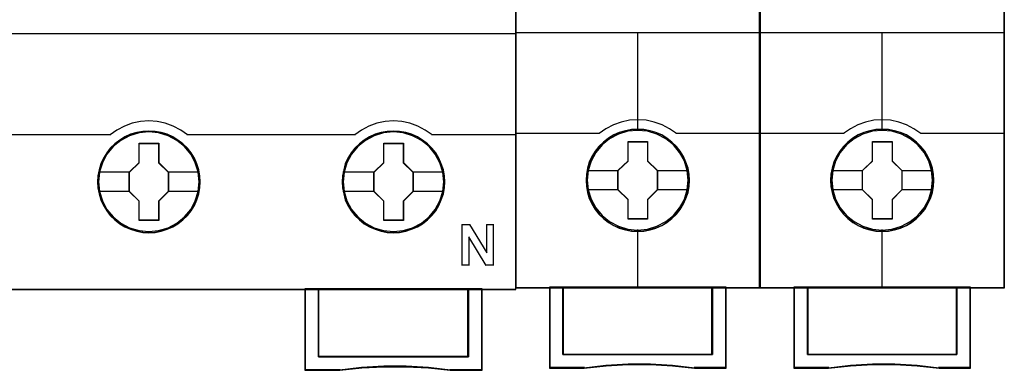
# Model space of a CAD drawing. Header units: millimetres. Extents: x -1290 to 1795, y -4192 to -1311.
# Tile 925 of 1056: x 1485.89 to 1500.38, y -2264.64 to -2259.49. Entities that reach past the tile are written whole.
import ezdxf

# ---------------------------------------------------------------- set-up
doc = ezdxf.new("R2010")
doc.units = ezdxf.units.MM
doc.layers.add('45', color=7, linetype='Continuous')
doc.layers.add('Aparatura', color=7, linetype='Continuous', lineweight=13)

# ---------------------------------------------------------------- blocks, each defined once
blk = doc.blocks.new('*U286')
at = {"layer": '45', "color": 7}
for points in [[(369.510409, -383.552872), (297.489591, -383.552872), (297.489591, -465.581435), (369.510409, -465.581435), (369.510409, -383.552872)], [(346.272112, -457.670525), (346.24972, -457.222587), (346.176948, -456.77465), (346.025805, -456.343302), (345.846672, -455.928545), (345.611561, -455.541438), (345.331667, -455.193042), (345.001391, -454.872296), (344.637528, -454.595792), (344.268068, -454.352467), (343.83703, -454.169974), (343.405993, -454.042782), (342.952564, -453.959831), (342.499135, -453.93771), (342.045706, -453.959831), (341.603473, -454.042782), (341.155642, -454.169974), (340.741398, -454.352467), (340.355144, -454.595792), (339.996879, -454.872296), (339.661006, -455.193042), (339.397905, -455.541438), (339.157196, -455.928545), (338.955672, -456.343302), (338.838116, -456.77465), (338.74855, -457.222587), (338.72056, -457.670525), (338.74855, -458.118463), (338.838116, -458.555341), (338.955672, -458.986688), (339.157196, -459.395915), (339.397905, -459.788552), (339.661006, -460.148008), (339.996879, -460.468754), (340.355144, -460.745259), (340.741398, -460.971993), (341.155642, -461.154486), (341.603473, -461.292738), (342.045706, -461.38122), (342.499135, -461.40334), (342.952564, -461.38122), (343.405993, -461.292738), (343.83703, -461.154486), (344.268068, -460.971993), (344.637528, -460.745259), (345.001391, -460.468754), (345.331667, -460.148008), (345.611561, -459.788552), (345.846672, -459.395915), (346.025805, -458.986688), (346.176948, -458.555341), (346.24972, -458.118463), (346.272112, -457.670525)], [(346.272112, -457.670525), (346.24972, -457.222587), (346.176948, -456.77465), (346.025805, -456.343302), (345.846672, -455.928545), (345.611561, -455.541438), (345.331667, -455.193042), (345.001391, -454.872296), (344.637528, -454.595792), (344.268068, -454.352467), (343.83703, -454.169974), (343.405993, -454.042782), (342.952564, -453.959831), (342.499135, -453.93771), (342.045706, -453.959831), (341.603473, -454.042782), (341.155642, -454.169974), (340.741398, -454.352467), (340.355144, -454.595792), (339.996879, -454.872296), (339.661006, -455.193042), (339.397905, -455.541438), (339.157196, -455.928545), (338.955672, -456.343302), (338.838116, -456.77465), (338.74855, -457.222587), (338.72056, -457.670525), (338.74855, -458.118463), (338.838116, -458.555341), (338.955672, -458.986688), (339.157196, -459.395915), (339.397905, -459.788552), (339.661006, -460.148008), (339.996879, -460.468754), (340.355144, -460.745259), (340.741398, -460.971993), (341.155642, -461.154486), (341.603473, -461.292738), (342.045706, -461.38122), (342.499135, -461.40334), (342.952564, -461.38122), (343.405993, -461.292738), (343.83703, -461.154486), (344.268068, -460.971993), (344.637528, -460.745259), (345.001391, -460.468754), (345.331667, -460.148008), (345.611561, -459.788552), (345.846672, -459.395915), (346.025805, -458.986688), (346.176948, -458.555341), (346.24972, -458.118463), (346.272112, -457.670525)], [(346.250628, -457.670525), (346.228364, -457.225173), (346.156005, -456.779821), (346.005722, -456.350963), (345.827609, -455.9386), (345.593836, -455.553727), (345.315534, -455.207342), (344.987138, -454.888448), (344.625345, -454.613539), (344.257987, -454.371619), (343.829402, -454.190179), (343.400817, -454.063721), (342.949968, -453.981249), (342.499119, -453.959256), (342.04827, -453.981249), (341.608553, -454.063721), (341.16327, -454.190179), (340.751384, -454.371619), (340.367327, -454.613539), (340.011101, -454.888448), (339.677138, -455.207342), (339.415535, -455.553727), (339.176195, -455.9386), (338.975818, -456.350963), (338.858931, -456.779821), (338.769874, -457.225173), (338.742044, -457.670525), (338.769874, -458.115877), (338.858931, -458.550233), (338.975818, -458.979091), (339.176195, -459.385956), (339.415535, -459.776327), (339.677138, -460.133708), (340.011101, -460.452602), (340.367327, -460.727511), (340.751384, -460.952936), (341.16327, -461.134376), (341.608553, -461.271831), (342.04827, -461.359802), (342.499119, -461.381794), (342.949968, -461.359802), (343.400817, -461.271831), (343.829402, -461.134376), (344.257987, -460.952936), (344.625345, -460.727511), (344.987138, -460.452602), (345.315534, -460.133708), (345.593836, -459.776327), (345.827609, -459.385956), (346.005722, -458.979091), (346.156005, -458.550233), (346.228364, -458.115877), (346.250628, -457.670525)], [(364.268365, -457.670525), (364.245973, -457.222587), (364.173201, -456.77465), (364.01646, -456.343302), (363.837327, -455.928545), (363.607814, -455.541438), (363.32792, -455.193042), (362.997644, -454.872296), (362.633781, -454.595792), (362.264321, -454.352467), (361.833283, -454.169974), (361.402246, -454.042782), (360.948817, -453.959831), (360.495388, -453.93771), (360.041959, -453.959831), (359.599726, -454.042782), (359.151895, -454.169974), (358.737651, -454.352467), (358.351397, -454.595792), (357.993132, -454.872296), (357.657259, -455.193042), (357.394158, -455.541438), (357.147851, -455.928545), (356.951925, -456.343302), (356.834369, -456.77465), (356.744803, -457.222587), (356.716813, -457.670525), (356.744803, -458.118463), (356.834369, -458.555341), (356.951925, -458.986688), (357.147851, -459.395915), (357.394158, -459.788552), (357.657259, -460.148008), (357.993132, -460.468754), (358.351397, -460.745259), (358.737651, -460.971993), (359.151895, -461.154486), (359.599726, -461.292738), (360.041959, -461.38122), (360.495388, -461.40334), (360.948817, -461.38122), (361.402246, -461.292738), (361.833283, -461.154486), (362.264321, -460.971993), (362.633781, -460.745259), (362.997644, -460.468754), (363.32792, -460.148008), (363.607814, -459.788552), (363.837327, -459.395915), (364.01646, -458.986688), (364.173201, -458.555341), (364.245973, -458.118463), (364.268365, -457.670525)], [(364.268365, -457.670525), (364.245973, -457.222587), (364.173201, -456.77465), (364.01646, -456.343302), (363.837327, -455.928545), (363.607814, -455.541438), (363.32792, -455.193042), (362.997644, -454.872296), (362.633781, -454.595792), (362.264321, -454.352467), (361.833283, -454.169974), (361.402246, -454.042782), (360.948817, -453.959831), (360.495388, -453.93771), (360.041959, -453.959831), (359.599726, -454.042782), (359.151895, -454.169974), (358.737651, -454.352467), (358.351397, -454.595792), (357.993132, -454.872296), (357.657259, -455.193042), (357.394158, -455.541438), (357.147851, -455.928545), (356.951925, -456.343302), (356.834369, -456.77465), (356.744803, -457.222587), (356.716813, -457.670525), (356.744803, -458.118463), (356.834369, -458.555341), (356.951925, -458.986688), (357.147851, -459.395915), (357.394158, -459.788552), (357.657259, -460.148008), (357.993132, -460.468754), (358.351397, -460.745259), (358.737651, -460.971993), (359.151895, -461.154486), (359.599726, -461.292738), (360.041959, -461.38122), (360.495388, -461.40334), (360.948817, -461.38122), (361.402246, -461.292738), (361.833283, -461.154486), (362.264321, -460.971993), (362.633781, -460.745259), (362.997644, -460.468754), (363.32792, -460.148008), (363.607814, -459.788552), (363.837327, -459.395915), (364.01646, -458.986688), (364.173201, -458.555341), (364.245973, -458.118463), (364.268365, -457.670525)], [(364.246881, -457.670525), (364.224617, -457.225173), (364.152258, -456.779821), (363.996409, -456.350963), (363.818296, -455.9386), (363.590089, -455.553727), (363.311787, -455.207342), (362.983391, -454.888448), (362.621598, -454.613539), (362.25424, -454.371619), (361.825655, -454.190179), (361.39707, -454.063721), (360.946221, -453.981249), (360.495372, -453.959256), (360.044523, -453.981249), (359.604806, -454.063721), (359.159523, -454.190179), (358.747637, -454.371619), (358.36358, -454.613539), (358.007354, -454.888448), (357.673391, -455.207342), (357.411788, -455.553727), (357.166882, -455.9386), (356.972071, -456.350963), (356.855184, -456.779821), (356.766127, -457.225173), (356.738297, -457.670525), (356.766127, -458.115877), (356.855184, -458.550233), (356.972071, -458.979091), (357.166882, -459.385956), (357.411788, -459.776327), (357.673391, -460.133708), (358.007354, -460.452602), (358.36358, -460.727511), (358.747637, -460.952936), (359.159523, -461.134376), (359.604806, -461.271831), (360.044523, -461.359802), (360.495372, -461.381794), (360.946221, -461.359802), (361.39707, -461.271831), (361.825655, -461.134376), (362.25424, -460.952936), (362.621598, -460.727511), (362.983391, -460.452602), (363.311787, -460.133708), (363.590089, -459.776327), (363.818296, -459.385956), (363.996409, -458.979091), (364.152258, -458.550233), (364.224617, -458.115877), (364.246881, -457.670525)], [(341.78614, -454.833658), (343.227065, -454.833658), (343.227065, -456.252169), (343.944702, -456.955883), (343.944702, -458.374394), (343.227065, -459.089191), (343.227065, -460.49662), (341.78614, -460.49662), (341.78614, -459.089191), (341.051551, -458.374394), (341.051551, -456.955883), (341.78614, -456.252169), (341.78614, -454.833658)], [(341.78614, -454.833658), (343.227065, -454.833658), (343.227065, -454.833658), (343.227065, -456.252169), (343.227065, -456.252169), (343.944702, -456.955883), (343.944702, -456.955883), (343.944702, -458.374394), (343.944702, -458.374394), (343.227065, -459.089191), (343.227065, -459.089191), (343.227065, -460.49662), (343.227065, -460.49662), (341.78614, -460.49662), (341.78614, -460.49662), (341.78614, -459.089191), (341.78614, -459.089191), (341.051551, -458.374394), (341.051551, -458.374394), (341.051551, -456.955883), (341.051551, -456.955883), (341.78614, -456.252169), (341.78614, -456.252169), (341.78614, -454.833658), (341.78614, -454.833658)], [(341.796714, -454.855203), (343.216239, -454.855203), (343.216239, -456.262921), (343.923218, -456.96128), (343.923218, -458.368997), (343.216239, -459.078355), (343.216239, -460.475074), (341.796714, -460.475074), (341.796714, -459.078355), (341.073035, -458.368997), (341.073035, -456.96128), (341.796714, -456.262921), (341.796714, -454.855203)], [(359.782848, -454.833658), (361.224664, -454.833658), (361.224664, -456.252169), (361.942745, -456.955883), (361.942745, -458.374394), (361.224664, -459.089191), (361.224664, -460.49662), (359.782848, -460.49662), (359.782848, -459.089191), (359.047804, -458.374394), (359.047804, -456.955883), (359.782848, -456.252169), (359.782848, -454.833658)], [(359.782848, -454.833658), (361.224664, -454.833658), (361.224664, -454.833658), (361.224664, -456.252169), (361.224664, -456.252169), (361.942745, -456.955883), (361.942745, -456.955883), (361.942745, -458.374394), (361.942745, -458.374394), (361.224664, -459.089191), (361.224664, -459.089191), (361.224664, -460.49662), (361.224664, -460.49662), (359.782848, -460.49662), (359.782848, -460.49662), (359.782848, -459.089191), (359.782848, -459.089191), (359.047804, -458.374394), (359.047804, -458.374394), (359.047804, -456.955883), (359.047804, -456.955883), (359.782848, -456.252169), (359.782848, -456.252169), (359.782848, -454.833658), (359.782848, -454.833658)], [(359.793422, -454.855203), (361.213838, -454.855203), (361.213838, -456.262921), (361.921261, -456.96128), (361.921261, -458.368997), (361.213838, -459.078355), (361.213838, -460.475074), (359.793422, -460.475074), (359.793422, -459.078355), (359.069288, -458.368997), (359.069288, -456.96128), (359.793422, -456.262921), (359.793422, -454.855203)], [(366.011516, -470.522439), (354.97345, -470.522439), (354.97345, -465.538344), (353.97405, -465.538344), (353.97405, -471.51372), (356.531174, -471.51372), (358.16148, -471.342046), (359.786203, -471.258978), (361.427676, -471.258978), (363.069148, -471.342046), (364.688288, -471.51372), (367.016499, -471.51372), (367.016499, -465.538344), (366.011516, -465.538344), (366.011516, -470.522439)], [(354.969465, -465.538344), (354.969465, -470.529794), (366.015713, -470.529794), (366.015713, -465.538344), (360.489795, -465.538344), (354.969465, -465.538344)]]:
    blk.add_lwpolyline(points, close=True, dxfattribs=at)
at = {"layer": '45', "color": 139}
for points in [[(369.510409, -383.552872), (297.489591, -383.552872), (297.489591, -465.581435), (369.510409, -465.581435), (369.510409, -383.552872)], [(346.20408, -457.665211), (346.131304, -456.94627), (345.924174, -456.260511), (345.577091, -455.624525), (345.112447, -455.071494), (344.558234, -454.618008), (343.91445, -454.280659), (343.220284, -454.070507), (342.498126, -454.004143), (341.775969, -454.070507), (341.076205, -454.280659), (340.443618, -454.618008), (339.878208, -455.071494), (339.413564, -455.624525), (339.072079, -456.260511), (338.864949, -456.94627), (338.792173, -457.665211), (338.864949, -458.373091), (339.072079, -459.06438), (339.413564, -459.694836), (339.878208, -460.247867), (340.443618, -460.701353), (341.076205, -461.038702), (341.775969, -461.248854), (342.498126, -461.320748), (343.220284, -461.248854), (343.91445, -461.038702), (344.558234, -460.701353), (345.112447, -460.247867), (345.577091, -459.694836), (345.924174, -459.06438), (346.131304, -458.373091), (346.20408, -457.665211)], [(346.198709, -457.659752), (346.125929, -456.940826), (345.918786, -456.26061), (345.57728, -455.624637), (345.118206, -455.066086), (344.552762, -454.612609), (343.914537, -454.275267), (343.214729, -454.065119), (342.492528, -453.998757), (341.770327, -454.065119), (341.081716, -454.275267), (340.437893, -454.612609), (339.878047, -455.066086), (339.418973, -455.624637), (339.077467, -456.26061), (338.864726, -456.940826), (338.797544, -457.659752), (338.864726, -458.373149), (339.077467, -459.058894), (339.418973, -459.689337), (339.878047, -460.242358), (340.437893, -460.695835), (341.081716, -461.038707), (341.770327, -461.248855), (342.492528, -461.320748), (343.214729, -461.248855), (343.914537, -461.038707), (344.552762, -460.695835), (345.118206, -460.242358), (345.57728, -459.689337), (345.918786, -459.058894), (346.125929, -458.373149), (346.198709, -457.659752)], [(364.196752, -457.659752), (364.123974, -456.940826), (363.916838, -456.26061), (363.575342, -455.624637), (363.116282, -455.066086), (362.550855, -454.612609), (361.907052, -454.275267), (361.212864, -454.065119), (360.490685, -453.998757), (359.768506, -454.065119), (359.079916, -454.275267), (358.436113, -454.612609), (357.876284, -455.066086), (357.417225, -455.624637), (357.075729, -456.26061), (356.857396, -456.940826), (356.790216, -457.659752), (356.857396, -458.373149), (357.075729, -459.058894), (357.417225, -459.689337), (357.876284, -460.242358), (358.436113, -460.695835), (359.079916, -461.038707), (359.768506, -461.248855), (360.490685, -461.320748), (361.212864, -461.248855), (361.907052, -461.038707), (362.550855, -460.695835), (363.116282, -460.242358), (363.575342, -459.689337), (363.916838, -459.058894), (364.123974, -458.373149), (364.196752, -457.659752)], [(364.196752, -457.665211), (364.123974, -456.94627), (363.916838, -456.260511), (363.575342, -455.624525), (363.110684, -455.071494), (362.556454, -454.618008), (361.91265, -454.280659), (361.212864, -454.070507), (360.496283, -454.004143), (359.774104, -454.070507), (359.074318, -454.280659), (358.441711, -454.618008), (357.876284, -455.071494), (357.411626, -455.624525), (357.070131, -456.260511), (356.862994, -456.94627), (356.790216, -457.665211), (356.862994, -458.373091), (357.070131, -459.06438), (357.411626, -459.694836), (357.876284, -460.247867), (358.441711, -460.701353), (359.074318, -461.038702), (359.774104, -461.248854), (360.496283, -461.320748), (361.212864, -461.248854), (361.91265, -461.038702), (362.556454, -460.701353), (363.110684, -460.247867), (363.575342, -459.694836), (363.916838, -459.06438), (364.123974, -458.373091), (364.196752, -457.665211)]]:
    blk.add_lwpolyline(points, close=True, dxfattribs=at)
at = {"layer": '45', "color": 59}
for points in [[(369.488925, -383.574418), (297.511075, -383.574418), (297.511075, -465.55989), (369.488925, -465.55989), (369.488925, -383.574418)], [(366.011516, -470.522439), (354.97345, -470.522439), (354.97345, -465.538344), (353.97405, -465.538344), (353.97405, -471.51372), (356.531174, -471.51372), (358.16148, -471.342046), (359.786203, -471.258978), (361.427676, -471.258978), (363.069148, -471.342046), (364.688288, -471.51372), (367.016499, -471.51372), (367.016499, -465.538344), (366.011516, -465.538344), (366.011516, -470.522439)], [(365.994996, -470.507744), (354.991778, -470.507744), (354.991778, -465.558094), (353.995534, -465.558094), (353.995534, -471.492175), (356.544584, -471.492175), (358.169743, -471.321687), (359.789337, -471.239193), (361.425627, -471.239193), (363.061917, -471.321687), (364.675945, -471.492175), (366.996806, -471.492175), (366.996806, -465.558094), (365.994996, -465.558094), (365.994996, -470.507744)], [(354.969465, -465.538344), (354.969465, -470.529794), (366.015713, -470.529794), (366.015713, -465.538344), (360.489795, -465.538344), (354.969465, -465.538344)], [(354.990949, -465.558094), (354.990949, -470.508248), (365.994229, -470.508248), (365.994229, -465.558094), (360.489806, -465.558094), (354.990949, -465.558094)]]:
    blk.add_lwpolyline(points, close=True, dxfattribs=at)
at = {"layer": '45', "color": 139}
for points in [[(297.489591, -446.775517), (369.510409, -446.775517)], [(345.348309, -454.223192), (344.843514, -453.867587), (344.299457, -453.575072), (343.71053, -453.362856), (343.110384, -453.236673), (342.493413, -453.190788), (341.88205, -453.236673), (341.276296, -453.362856), (340.698586, -453.575072), (340.154529, -453.867587), (339.649734, -454.223192)], [(363.339191, -454.223192), (362.839984, -453.867587), (362.290295, -453.575072), (361.706952, -453.362856), (361.106782, -453.236673), (360.489785, -453.190788), (359.878396, -453.236673), (359.272617, -453.362856), (358.694883, -453.575072), (358.150803, -453.867587), (357.645987, -454.223192)], [(327.307298, -454.180101), (339.694492, -454.180101)], [(345.303551, -454.180101), (351.519527, -454.180101)], [(351.474769, -454.180101), (357.690745, -454.180101)], [(363.294433, -454.180101), (369.510409, -454.180101)], [(365.532328, -460.798261), (366.132083, -460.798261)], [(365.532328, -460.798261), (365.532328, -463.8057)], [(366.089116, -460.798261), (367.372772, -462.877434)], [(367.329805, -460.798261), (367.874061, -460.798261)], [(367.329805, -460.798261), (367.329805, -462.877434)], [(367.829303, -460.798261), (367.829303, -463.8057)], [(366.031826, -461.71755), (366.031826, -463.8057)], [(367.311901, -463.8057), (366.031826, -461.71755)], [(365.532328, -463.762608), (366.076584, -463.762608)], [(367.268934, -463.762608), (367.874061, -463.762608)], [(353.97405, -465.538344), (353.97405, -471.51372)], [(360.512283, -465.538344), (353.97405, -465.538344)], [(354.969465, -465.538344), (354.969465, -470.529794)], [(365.970955, -470.529794), (365.970955, -465.538344)], [(366.973532, -465.538344), (366.973532, -471.51372)], [(354.969465, -470.484907), (366.015713, -470.484907)], [(356.566427, -471.468833), (353.97405, -471.468833)], [(364.69625, -471.51372), (363.073643, -471.31407), (361.428656, -471.217465), (359.783668, -471.217465), (358.155466, -471.31407), (356.521669, -471.51372)], [(367.016499, -471.468833), (364.653283, -471.468833)]]:
    blk.add_lwpolyline(points, dxfattribs=at)
at = {"layer": '45', "color": 7}
for points in [[(338.792173, -456.939762), (341.096309, -456.939762)], [(343.901734, -456.939762), (346.20408, -456.939762)], [(356.783055, -456.939762), (359.092562, -456.939762)], [(361.897987, -456.939762), (364.196752, -456.939762)], [(338.792173, -458.347423), (341.096309, -458.347423)], [(343.901734, -458.347423), (346.20408, -458.347423)], [(356.783055, -458.347423), (359.092562, -458.347423)], [(361.897987, -458.347423), (364.196752, -458.347423)]]:
    blk.add_lwpolyline(points, dxfattribs=at)
blk = doc.blocks.new('*U287')
at = {"layer": '45', "color": 7}
for points in [[(387.452953, -383.712671), (369.479974, -383.712671), (369.479974, -465.443183), (387.452953, -465.443183), (387.452953, -383.712671)], [(382.264618, -457.559264), (382.242309, -457.107867), (382.169806, -456.65647), (382.013645, -456.221588), (381.835176, -455.808725), (381.600935, -455.412376), (381.316499, -455.065571), (380.987446, -454.74629), (380.619353, -454.465544), (380.245683, -454.223331), (379.810664, -454.036166), (379.381222, -453.909555), (378.923894, -453.826982), (378.466566, -453.799458), (378.009238, -453.826982), (377.563065, -453.909555), (377.111314, -454.036166), (376.698604, -454.223331), (376.308202, -454.465544), (375.945686, -454.74629), (375.611056, -455.065571), (375.343352, -455.412376), (375.097957, -455.808725), (374.902756, -456.221588), (374.780058, -456.65647), (374.690823, -457.107867), (374.662938, -457.559264), (374.690823, -458.010661), (374.780058, -458.445544), (374.902756, -458.880426), (375.097957, -459.293289), (375.343352, -459.689638), (375.611056, -460.047452), (375.945686, -460.372238), (376.308202, -460.64748), (376.698604, -460.878683), (377.111314, -461.065848), (377.563065, -461.197964), (378.009238, -461.291546), (378.466566, -461.313566), (378.923894, -461.291546), (379.381222, -461.197964), (379.810664, -461.065848), (380.245683, -460.878683), (380.619353, -460.64748), (380.987446, -460.372238), (381.316499, -460.047452), (381.600935, -459.689638), (381.835176, -459.293289), (382.013645, -458.880426), (382.169806, -458.445544), (382.242309, -458.010661), (382.264618, -457.559264)], [(382.264618, -457.559264), (382.242309, -457.107867), (382.169806, -456.65647), (382.013645, -456.221588), (381.835176, -455.808725), (381.600935, -455.412376), (381.316499, -455.065571), (380.987446, -454.74629), (380.619353, -454.465544), (380.245683, -454.223331), (379.810664, -454.036166), (379.381222, -453.909555), (378.923894, -453.826982), (378.466566, -453.799458), (378.009238, -453.826982), (377.563065, -453.909555), (377.111314, -454.036166), (376.698604, -454.223331), (376.308202, -454.465544), (375.945686, -454.74629), (375.611056, -455.065571), (375.343352, -455.412376), (375.097957, -455.808725), (374.902756, -456.221588), (374.780058, -456.65647), (374.690823, -457.107867), (374.662938, -457.559264), (374.690823, -458.010661), (374.780058, -458.445544), (374.902756, -458.880426), (375.097957, -459.293289), (375.343352, -459.689638), (375.611056, -460.047452), (375.945686, -460.372238), (376.308202, -460.64748), (376.698604, -460.878683), (377.111314, -461.065848), (377.563065, -461.197964), (378.009238, -461.291546), (378.466566, -461.313566), (378.923894, -461.291546), (379.381222, -461.197964), (379.810664, -461.065848), (380.245683, -460.878683), (380.619353, -460.64748), (380.987446, -460.372238), (381.316499, -460.047452), (381.600935, -459.689638), (381.835176, -459.293289), (382.013645, -458.880426), (382.169806, -458.445544), (382.242309, -458.010661), (382.264618, -457.559264)], [(382.246715, -457.559251), (382.224511, -457.110011), (382.152349, -456.660772), (381.996924, -456.227967), (381.819295, -455.817077), (381.586158, -455.422623), (381.303062, -455.077475), (380.975559, -454.75972), (380.6092, -454.480315), (380.23729, -454.23926), (379.80432, -454.05299), (379.3769, -453.926983), (378.921727, -453.844805), (378.466553, -453.817413), (378.011379, -453.844805), (377.567308, -453.926983), (377.117685, -454.05299), (376.706918, -454.23926), (376.318356, -454.480315), (375.957547, -454.75972), (375.624493, -455.077475), (375.35805, -455.422623), (375.113811, -455.817077), (374.919529, -456.227967), (374.79741, -456.660772), (374.708595, -457.110011), (374.680841, -457.559251), (374.708595, -458.008491), (374.79741, -458.441295), (374.919529, -458.874099), (375.113811, -459.284989), (375.35805, -459.679444), (375.624493, -460.035548), (375.957547, -460.358782), (376.318356, -460.632708), (376.706918, -460.862807), (377.117685, -461.049077), (377.567308, -461.180562), (378.011379, -461.273697), (378.466553, -461.295611), (378.921727, -461.273697), (379.3769, -461.180562), (379.80432, -461.049077), (380.23729, -460.862807), (380.6092, -460.632708), (380.975559, -460.358782), (381.303062, -460.035548), (381.586158, -459.679444), (381.819295, -459.284989), (381.996924, -458.874099), (382.152349, -458.441295), (382.224511, -458.008491), (382.246715, -457.559251)], [(377.75231, -454.702587), (379.197486, -454.702587), (379.197486, -456.130993), (379.922885, -456.836923), (379.922885, -458.265328), (379.197486, -458.982288), (379.197486, -460.399664), (377.75231, -460.399664), (377.75231, -458.982288), (377.010041, -458.265328), (377.010041, -456.836923), (377.75231, -456.130993), (377.75231, -454.702587)], [(377.75231, -454.702587), (379.197486, -454.702587), (379.197486, -454.702587), (379.197486, -456.130993), (379.197486, -456.130993), (379.922885, -456.836923), (379.922885, -456.836923), (379.922885, -458.265328), (379.922885, -458.265328), (379.197486, -458.982288), (379.197486, -458.982288), (379.197486, -460.399664), (379.197486, -460.399664), (377.75231, -460.399664), (377.75231, -460.399664), (377.75231, -458.982288), (377.75231, -458.982288), (377.010041, -458.265328), (377.010041, -458.265328), (377.010041, -456.836923), (377.010041, -456.836923), (377.75231, -456.130993), (377.75231, -456.130993), (377.75231, -454.702587), (377.75231, -454.702587)], [(377.761089, -454.720542), (379.188499, -454.720542), (379.188499, -456.139944), (379.904982, -456.841424), (379.904982, -458.260826), (379.188499, -458.973267), (379.188499, -460.381709), (377.761089, -460.381709), (377.761089, -458.973267), (377.027944, -458.260826), (377.027944, -456.841424), (377.761089, -456.139944), (377.761089, -454.720542)], [(383.964559, -465.405478), (383.964559, -470.356083), (372.966577, -470.356083), (372.966577, -465.405478), (371.970303, -465.405478), (371.970303, -471.353922), (374.513864, -471.353922), (376.133506, -471.177509), (377.76428, -471.089302), (379.395053, -471.089302), (381.025827, -471.177509), (382.651034, -471.353922), (384.960833, -471.353922), (384.960833, -465.405478), (383.964559, -465.405478)], [(378.46, -465.405478), (372.963928, -465.405478), (372.963928, -470.362814), (383.967208, -470.362814), (383.967208, -465.405478), (378.46, -465.405478)], [(383.967208, -470.362814), (383.967208, -465.405478), (378.46, -465.405478), (372.963928, -465.405478), (372.963928, -470.362814), (383.967208, -470.362814)]]:
    blk.add_lwpolyline(points, close=True, dxfattribs=at)
at = {"layer": '45', "color": 139}
for points in [[(387.452953, -383.712671), (369.479974, -383.712671), (369.479974, -465.443183), (387.452953, -465.443183), (387.452953, -383.712671)], [(382.175102, -457.548373), (382.102585, -456.827196), (381.89619, -456.144555), (381.550338, -455.511461), (381.092922, -454.955439), (380.529519, -454.504015), (379.882443, -454.162695), (379.185162, -453.953499), (378.45999, -453.887437), (377.740396, -453.953499), (377.048693, -454.162695), (376.401617, -454.504015), (375.838214, -454.955439), (375.380798, -455.511461), (375.034946, -456.144555), (374.822973, -456.827196), (374.756034, -457.548373), (374.822973, -458.264044), (375.034946, -458.95219), (375.380798, -459.579779), (375.838214, -460.135801), (376.401617, -460.59273), (377.048693, -460.928545), (377.740396, -461.143247), (378.45999, -461.214814), (379.185162, -461.143247), (379.882443, -460.928545), (380.529519, -460.59273), (381.092922, -460.135801), (381.550338, -459.579779), (381.89619, -458.95219), (382.102585, -458.264044), (382.175102, -457.548373)]]:
    blk.add_lwpolyline(points, close=True, dxfattribs=at)
at = {"layer": '45', "color": 59}
for points in [[(387.433259, -383.730625), (369.497877, -383.730625), (369.497877, -465.425228), (387.433259, -465.425228), (387.433259, -383.730625)], [(383.964559, -465.405478), (383.964559, -470.356083), (372.966577, -470.356083), (372.966577, -465.405478), (371.970303, -465.405478), (371.970303, -471.353922), (374.513864, -471.353922), (376.133506, -471.177509), (377.76428, -471.089302), (379.395053, -471.089302), (381.025827, -471.177509), (382.651034, -471.353922), (384.960833, -471.353922), (384.960833, -465.405478), (383.964559, -465.405478)], [(383.949539, -465.423433), (383.949539, -470.344152), (372.983387, -470.344152), (372.983387, -465.423433), (371.989996, -465.423433), (371.989996, -471.335967), (374.526196, -471.335967), (376.141151, -471.160619), (377.767204, -471.072945), (379.393258, -471.072945), (381.019312, -471.160619), (382.639816, -471.335967), (384.94293, -471.335967), (384.94293, -465.423433), (383.949539, -465.423433)], [(378.46, -465.405478), (372.963928, -465.405478), (372.963928, -470.362814), (383.967208, -470.362814), (383.967208, -465.405478), (378.46, -465.405478)], [(383.967208, -470.362814), (383.967208, -465.405478), (378.46, -465.405478), (372.963928, -465.405478), (372.963928, -470.362814), (383.967208, -470.362814)], [(378.460914, -465.423433), (372.983621, -465.423433), (372.983621, -470.344859), (383.949305, -470.344859), (383.949305, -465.423433), (378.460914, -465.423433)]]:
    blk.add_lwpolyline(points, close=True, dxfattribs=at)
at = {"layer": '45', "color": 139}
for points in [[(369.479974, -446.707289), (387.452953, -446.707289)], [(378.440504, -446.707289), (378.440504, -453.930528)], [(381.31038, -454.122645), (380.796351, -453.770028), (380.259974, -453.479972), (379.684486, -453.275226), (379.075475, -453.144416), (378.460876, -453.104605), (377.857452, -453.144416), (377.24844, -453.275226), (376.672952, -453.479972), (376.1254, -453.770028), (375.622547, -454.122645)], [(369.479974, -454.08494), (375.660143, -454.08494)], [(381.270993, -454.08494), (387.452953, -454.08494)], [(378.440504, -461.171722), (378.440504, -465.443183)], [(371.970303, -465.405478), (371.970303, -471.353922)], [(372.963928, -465.405478), (372.963928, -470.362814)], [(383.929611, -470.362814), (383.929611, -465.405478)], [(384.923237, -465.405478), (384.923237, -471.353922)], [(372.963928, -470.323313), (383.967208, -470.323313)], [(374.544777, -471.316217), (371.970303, -471.316217)], [(382.658487, -471.353922), (381.030456, -471.152828), (379.396849, -471.052281), (377.763243, -471.052281), (376.129636, -471.152828), (374.50718, -471.353922)], [(384.960833, -471.316217), (382.6191, -471.316217)]]:
    blk.add_lwpolyline(points, dxfattribs=at)
at = {"layer": '45', "color": 7}
for points in [[(374.73455, -456.823056), (377.047638, -456.823056)], [(379.883498, -456.823056), (382.193005, -456.823056)], [(374.73455, -458.24149), (377.047638, -458.24149)], [(379.883498, -458.24149), (382.193005, -458.24149)]]:
    blk.add_lwpolyline(points, dxfattribs=at)
at = {"layer": '45', "color": 140}
blk.add_lwpolyline([(383.949305, -470.344859), (383.949305, -465.423433), (378.460914, -465.423433), (372.983621, -465.423433), (372.983621, -470.344859), (383.949305, -470.344859)], close=True, dxfattribs=at)
blk = doc.blocks.new('*U288')
at = {"layer": '45', "color": 7}
for points in [[(405.438464, -383.712671), (387.465485, -383.712671), (387.465485, -465.443183), (405.438464, -465.443183), (405.438464, -383.712671)], [(400.250129, -457.559264), (400.22782, -457.107867), (400.155317, -456.65647), (399.999156, -456.221588), (399.820687, -455.808725), (399.586446, -455.412376), (399.30201, -455.065571), (398.972957, -454.74629), (398.604864, -454.465544), (398.231194, -454.223331), (397.796175, -454.036166), (397.366733, -453.909555), (396.909405, -453.826982), (396.452077, -453.799458), (395.994749, -453.826982), (395.548576, -453.909555), (395.096825, -454.036166), (394.684115, -454.223331), (394.293713, -454.465544), (393.931197, -454.74629), (393.596567, -455.065571), (393.328863, -455.412376), (393.083468, -455.808725), (392.888267, -456.221588), (392.765569, -456.65647), (392.676334, -457.107867), (392.648449, -457.559264), (392.676334, -458.010661), (392.765569, -458.445544), (392.888267, -458.880426), (393.083468, -459.293289), (393.328863, -459.689638), (393.596567, -460.047452), (393.931197, -460.372238), (394.293713, -460.64748), (394.684115, -460.878683), (395.096825, -461.065848), (395.548576, -461.197964), (395.994749, -461.291546), (396.452077, -461.313566), (396.909405, -461.291546), (397.366733, -461.197964), (397.796175, -461.065848), (398.231194, -460.878683), (398.604864, -460.64748), (398.972957, -460.372238), (399.30201, -460.047452), (399.586446, -459.689638), (399.820687, -459.293289), (399.999156, -458.880426), (400.155317, -458.445544), (400.22782, -458.010661), (400.250129, -457.559264)], [(400.250129, -457.559264), (400.22782, -457.107867), (400.155317, -456.65647), (399.999156, -456.221588), (399.820687, -455.808725), (399.586446, -455.412376), (399.30201, -455.065571), (398.972957, -454.74629), (398.604864, -454.465544), (398.231194, -454.223331), (397.796175, -454.036166), (397.366733, -453.909555), (396.909405, -453.826982), (396.452077, -453.799458), (395.994749, -453.826982), (395.548576, -453.909555), (395.096825, -454.036166), (394.684115, -454.223331), (394.293713, -454.465544), (393.931197, -454.74629), (393.596567, -455.065571), (393.328863, -455.412376), (393.083468, -455.808725), (392.888267, -456.221588), (392.765569, -456.65647), (392.676334, -457.107867), (392.648449, -457.559264), (392.676334, -458.010661), (392.765569, -458.445544), (392.888267, -458.880426), (393.083468, -459.293289), (393.328863, -459.689638), (393.596567, -460.047452), (393.931197, -460.372238), (394.293713, -460.64748), (394.684115, -460.878683), (395.096825, -461.065848), (395.548576, -461.197964), (395.994749, -461.291546), (396.452077, -461.313566), (396.909405, -461.291546), (397.366733, -461.197964), (397.796175, -461.065848), (398.231194, -460.878683), (398.604864, -460.64748), (398.972957, -460.372238), (399.30201, -460.047452), (399.586446, -459.689638), (399.820687, -459.293289), (399.999156, -458.880426), (400.155317, -458.445544), (400.22782, -458.010661), (400.250129, -457.559264)], [(400.232226, -457.559251), (400.210027, -457.110011), (400.137883, -456.660772), (399.982494, -456.227967), (399.804908, -455.817077), (399.571825, -455.422623), (399.288796, -455.077475), (398.961371, -454.75972), (398.595098, -454.480315), (398.223276, -454.23926), (397.790409, -454.05299), (397.363091, -453.926983), (396.908025, -453.844805), (396.452959, -453.817413), (395.997893, -453.844805), (395.553926, -453.926983), (395.10441, -454.05299), (394.69374, -454.23926), (394.305269, -454.480315), (393.944546, -454.75972), (393.611571, -455.077475), (393.345191, -455.422623), (393.10101, -455.817077), (392.906774, -456.227967), (392.784683, -456.660772), (392.69589, -457.110011), (392.668142, -457.559251), (392.69589, -458.008491), (392.784683, -458.441295), (392.906774, -458.874099), (393.10101, -459.284989), (393.345191, -459.679444), (393.611571, -460.035548), (393.944546, -460.358782), (394.305269, -460.632708), (394.69374, -460.862807), (395.10441, -461.049077), (395.553926, -461.180562), (395.997893, -461.273697), (396.452959, -461.295611), (396.908025, -461.273697), (397.363091, -461.180562), (397.790409, -461.049077), (398.223276, -460.862807), (398.595098, -460.632708), (398.961371, -460.358782), (399.288796, -460.035548), (399.571825, -459.679444), (399.804908, -459.284989), (399.982494, -458.874099), (400.137883, -458.441295), (400.210027, -458.008491), (400.232226, -457.559251)], [(395.737821, -454.702587), (397.182997, -454.702587), (397.182997, -456.130993), (397.908396, -456.836923), (397.908396, -458.265328), (397.182997, -458.982288), (397.182997, -460.399664), (395.737821, -460.399664), (395.737821, -458.982288), (394.995552, -458.265328), (394.995552, -456.836923), (395.737821, -456.130993), (395.737821, -454.702587)], [(395.737821, -454.702587), (397.182997, -454.702587), (397.182997, -454.702587), (397.182997, -456.130993), (397.182997, -456.130993), (397.908396, -456.836923), (397.908396, -456.836923), (397.908396, -458.265328), (397.908396, -458.265328), (397.182997, -458.982288), (397.182997, -458.982288), (397.182997, -460.399664), (397.182997, -460.399664), (395.737821, -460.399664), (395.737821, -460.399664), (395.737821, -458.982288), (395.737821, -458.982288), (394.995552, -458.265328), (394.995552, -458.265328), (394.995552, -456.836923), (394.995552, -456.836923), (395.737821, -456.130993), (395.737821, -456.130993), (395.737821, -454.702587), (395.737821, -454.702587)], [(395.747934, -454.720542), (397.174456, -454.720542), (397.174456, -456.139944), (397.890493, -456.841424), (397.890493, -458.260826), (397.174456, -458.973267), (397.174456, -460.381709), (395.747934, -460.381709), (395.747934, -458.973267), (395.015246, -458.260826), (395.015246, -456.841424), (395.747934, -456.139944), (395.747934, -454.720542)], [(401.95186, -465.405478), (401.95186, -470.356083), (390.953879, -470.356083), (390.953879, -465.405478), (389.957604, -465.405478), (389.957604, -471.353922), (392.501166, -471.353922), (394.120808, -471.177509), (395.751581, -471.089302), (397.382355, -471.089302), (399.013128, -471.177509), (400.638336, -471.353922), (402.948135, -471.353922), (402.948135, -465.405478), (401.95186, -465.405478)], [(396.447301, -465.405478), (390.951229, -465.405478), (390.951229, -470.362814), (401.954509, -470.362814), (401.954509, -465.405478), (396.447301, -465.405478)], [(401.954509, -470.362814), (401.954509, -465.405478), (396.447301, -465.405478), (390.951229, -465.405478), (390.951229, -470.362814), (401.954509, -470.362814)]]:
    blk.add_lwpolyline(points, close=True, dxfattribs=at)
at = {"layer": '45', "color": 139}
for points in [[(405.438464, -383.712671), (387.465485, -383.712671), (387.465485, -465.443183), (405.438464, -465.443183), (405.438464, -383.712671)], [(400.162403, -457.548373), (400.089886, -456.827196), (399.883491, -456.144555), (399.53764, -455.511461), (399.080224, -454.955439), (398.516821, -454.504015), (397.869744, -454.162695), (397.172463, -453.953499), (396.447291, -453.887437), (395.727697, -453.953499), (395.035995, -454.162695), (394.388918, -454.504015), (393.825515, -454.955439), (393.368099, -455.511461), (393.022248, -456.144555), (392.810274, -456.827196), (392.743335, -457.548373), (392.810274, -458.264044), (393.022248, -458.95219), (393.368099, -459.579779), (393.825515, -460.135801), (394.388918, -460.59273), (395.035995, -460.928545), (395.727697, -461.143247), (396.447291, -461.214814), (397.172463, -461.143247), (397.869744, -460.928545), (398.516821, -460.59273), (399.080224, -460.135801), (399.53764, -459.579779), (399.883491, -458.95219), (400.089886, -458.264044), (400.162403, -457.548373)]]:
    blk.add_lwpolyline(points, close=True, dxfattribs=at)
at = {"layer": '45', "color": 59}
for points in [[(405.42056, -383.730625), (387.485178, -383.730625), (387.485178, -465.425228), (405.42056, -465.425228), (405.42056, -383.730625)], [(401.95186, -465.405478), (401.95186, -470.356083), (390.953879, -470.356083), (390.953879, -465.405478), (389.957604, -465.405478), (389.957604, -471.353922), (392.501166, -471.353922), (394.120808, -471.177509), (395.751581, -471.089302), (397.382355, -471.089302), (399.013128, -471.177509), (400.638336, -471.353922), (402.948135, -471.353922), (402.948135, -465.405478), (401.95186, -465.405478)], [(401.93505, -465.423433), (401.93505, -470.344152), (390.968899, -470.344152), (390.968899, -465.423433), (389.975507, -465.423433), (389.975507, -471.335967), (392.511707, -471.335967), (394.126662, -471.160619), (395.752716, -471.072945), (397.378769, -471.072945), (399.004823, -471.160619), (400.625327, -471.335967), (402.928441, -471.335967), (402.928441, -465.423433), (401.93505, -465.423433)], [(396.447301, -465.405478), (390.951229, -465.405478), (390.951229, -470.362814), (401.954509, -470.362814), (401.954509, -465.405478), (396.447301, -465.405478)], [(401.954509, -470.362814), (401.954509, -465.405478), (396.447301, -465.405478), (390.951229, -465.405478), (390.951229, -470.362814), (401.954509, -470.362814)], [(396.447319, -465.423433), (390.969132, -465.423433), (390.969132, -470.344859), (401.936606, -470.344859), (401.936606, -465.423433), (396.447319, -465.423433)]]:
    blk.add_lwpolyline(points, close=True, dxfattribs=at)
at = {"layer": '45', "color": 139}
for points in [[(387.465485, -446.707289), (405.438464, -446.707289)], [(396.427805, -446.707289), (396.427805, -453.930528)], [(399.295891, -454.122645), (398.781862, -453.770028), (398.245485, -453.479972), (397.669997, -453.275226), (397.060986, -453.144416), (396.446387, -453.104605), (395.842963, -453.144416), (395.233951, -453.275226), (394.658463, -453.479972), (394.110911, -453.770028), (393.608058, -454.122645)], [(387.465485, -454.08494), (393.647445, -454.08494)], [(399.258294, -454.08494), (405.438464, -454.08494)], [(396.427805, -461.171722), (396.427805, -465.443183)], [(389.957604, -465.405478), (389.957604, -471.353922)], [(390.951229, -465.405478), (390.951229, -470.362814)], [(401.915122, -470.362814), (401.915122, -465.405478)], [(402.908748, -465.405478), (402.908748, -471.353922)], [(390.951229, -470.323313), (401.954509, -470.323313)], [(392.532078, -471.316217), (389.957604, -471.316217)], [(400.643998, -471.353922), (399.015967, -471.152828), (397.38236, -471.052281), (395.748754, -471.052281), (394.115147, -471.152828), (392.492691, -471.353922)], [(402.948135, -471.316217), (400.606402, -471.316217)]]:
    blk.add_lwpolyline(points, dxfattribs=at)
at = {"layer": '45', "color": 7}
for points in [[(392.721852, -456.823056), (395.034939, -456.823056)], [(397.870799, -456.823056), (400.178516, -456.823056)], [(392.721852, -458.24149), (395.034939, -458.24149)], [(397.870799, -458.24149), (400.178516, -458.24149)]]:
    blk.add_lwpolyline(points, dxfattribs=at)
at = {"layer": '45', "color": 140}
blk.add_lwpolyline([(401.936606, -470.344859), (401.936606, -465.423433), (396.447319, -465.423433), (390.969132, -465.423433), (390.969132, -470.344859), (401.936606, -470.344859)], close=True, dxfattribs=at)

msp = doc.modelspace()

# ---------------------------------------------------------------- block references
at = {"layer": 'Aparatura', "color": 7, "lineweight": 13, "xscale": 0.2, "yscale": 0.2, "zscale": 0.2}
for name in ['*U287', '*U288', '*U286']:
    msp.add_blockref(name, (1419.293, -2170.341), dxfattribs=at)

doc.saveas('drawing.dxf')
